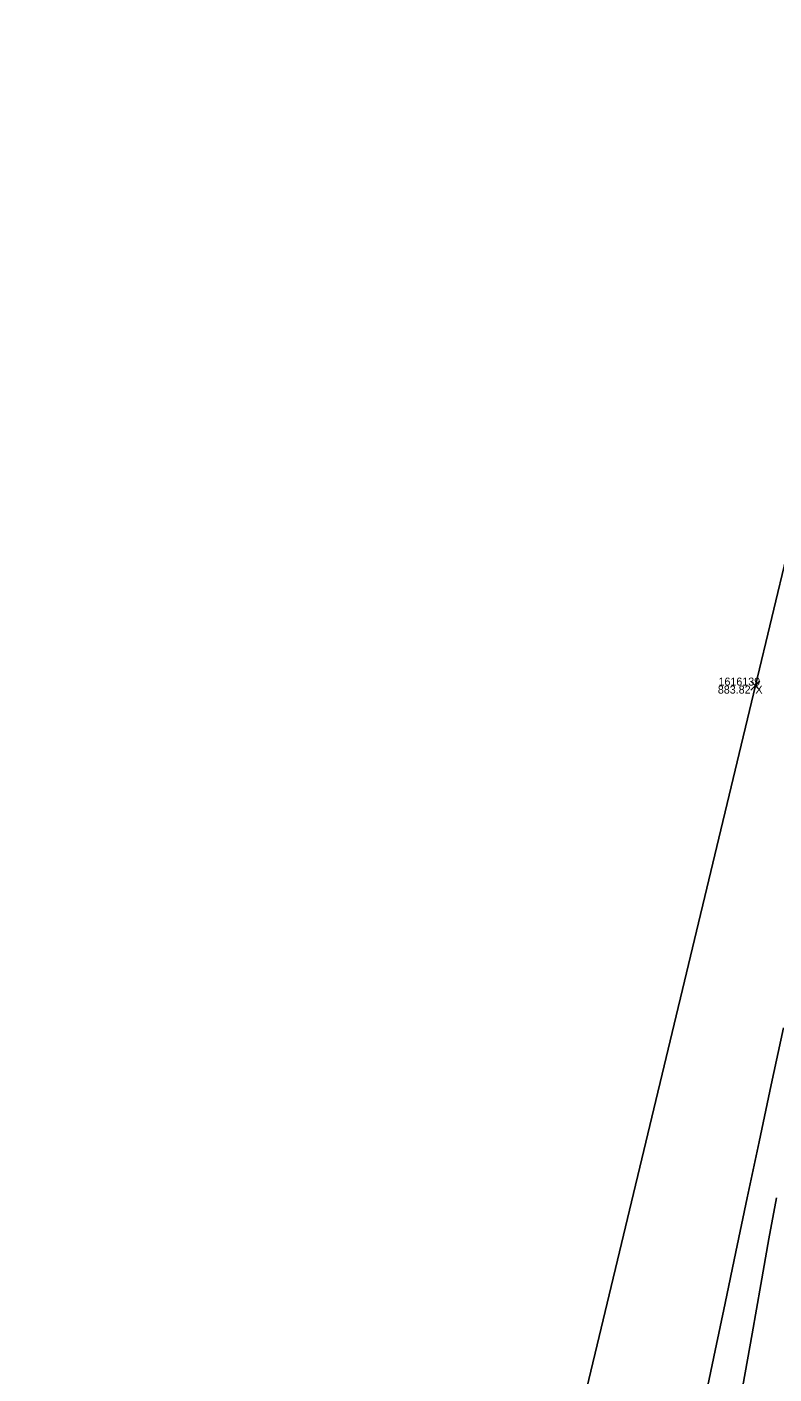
# Model space of a CAD drawing. Extents: x 1957117 to 1971063, y 701601 to 715861.
# Drawn here: x 1963194.5 to 1963227.2, y 705825.2 to 705884.1 of the extents above; entities that cross this region are included whole.
import ezdxf

# ---------------------------------------------------------------- set-up
doc = ezdxf.new("R2010")
doc.units = 0
for name, color, linetype in [('AP_X_Lights', 7, 'Continuous'), ('DT_X_Contour_Minor', 7, 'Continuous'), ('DT_X_TIN_Hull', 7, 'Continuous'), ('HY_X_Water_Edge', 7, 'Continuous'), ('PV_P_Shoulder', 7, 'Continuous'), ('RS_Raster1', 7, 'Continuous'), ('SC_Scratch1', 7, 'Continuous'), ('SC_Shading5', 7, 'Continuous')]:
    doc.layers.add(name, color=color, linetype=linetype)

msp = doc.modelspace()

# ---------------------------------------------------------------- linework, layer by layer
at = {"layer": 'AP_X_Lights'}
for p, q in [((1963226.161, 705855.075), (1963226.549, 705855.465)), ((1963226.161, 705855.465), (1963226.549, 705855.075))]:
    msp.add_line(p, q, dxfattribs=at)
at = {"layer": 'DT_X_Contour_Minor'}
for points in [[(1963224.204, 705824.297), (1963224.596, 705826.181), (1963225.032, 705828.261), (1963225.503, 705830.502), (1963226.001, 705832.864), (1963226.519, 705835.31), (1963227.046, 705837.803), (1963227.577, 705840.305)], [(1963224.204, 705824.297), (1963224.596, 705826.181), (1963225.032, 705828.261), (1963225.503, 705830.502), (1963226.001, 705832.864), (1963226.519, 705835.31), (1963227.046, 705837.803), (1963227.577, 705840.305)], [(1963225.803, 705824.643), (1963226.207, 705826.92), (1963226.591, 705829.079), (1963226.949, 705831.074), (1963227.274, 705832.862)], [(1963225.803, 705824.643), (1963226.207, 705826.92), (1963226.591, 705829.079), (1963226.949, 705831.074), (1963227.274, 705832.862)]]:
    msp.add_lwpolyline(points, dxfattribs=at)
at = {"layer": 'DT_X_TIN_Hull'}
msp.add_lwpolyline([(1963254.734, 705951.873), (1963238.207, 705904.757), (1963226.355, 705855.27), (1963191.43, 705709.793), (1963179.827, 705661.653), (1963168.092, 705612.411), (1963156.438, 705563.606), (1963144.855, 705514.97), (1963136.901, 705465.31), (1963121.943, 705418.117), (1963098.235, 705321.162), (1963062.2, 705175.46), (1963037.999, 705077.244)], dxfattribs=at)
at = {"layer": 'HY_X_Water_Edge'}
msp.add_spline([(1963191.723, 701994.048), (1963062.047, 702441.167), (1962863.491, 703169.356), (1962827.53, 703438.691), (1962823.213, 703537.412), (1962817.962, 703593.874), (1962817.97, 703697.316), (1962828.582, 703804.235), (1962836.461, 703844.734), (1962850.687, 703896.004), (1962867.251, 703938.846), (1962873.848, 703992.355), (1962884.135, 704091.371), (1962891.241, 704140.854), (1962897.382, 704180.529), (1962905.467, 704230.979), (1962943.949, 704328.022), (1962948.537, 704378.842), (1962964.114, 704426.264), (1963004.885, 704570.73), (1963042.054, 704716.522), (1963062.038, 704814.417), (1963072.171, 704860.237), (1963090.023, 704956.798), (1963107.066, 705031.783), (1963133.773, 705105.742), (1963148.685, 705206.74), (1963175.48, 705301.059), (1963191.635, 705353.417), (1963210.988, 705447.286), (1963219.532, 705497.27), (1963230.124, 705549.475), (1963251.052, 705591.159), (1963275.289, 705693.429), (1963292.982, 705784.032), (1963302.841, 705839.645), (1963335.126, 705936.766), (1963359.752, 706046.75), (1963389.133, 706177.299), (1963417.827, 706273.456), (1963475.868, 706451.902), (1963533.782, 706640.53), (1963553.86, 706696.984), (1963580.184, 706715.425), (1963609.172, 706718.73), (1963617.062, 706714.691), (1963619.447, 706694.678), (1963564.282, 706533.07), (1963531.853, 706395.229), (1963434.4, 706006.96), (1963354.09, 705679.186), (1963237.513, 705206.07), (1963167.369, 704892.962), (1963059.145, 704434.176), (1962907.914, 703908.742), (1962877.458, 703703.326), (1962898.357, 703412.121), (1962942.65, 703052.267), (1963048.963, 702674.866), (1963191.468, 702189.666), (1963245.396, 702019.832)], degree=3, dxfattribs=at)
at = {"layer": 'SC_Shading5'}
for points in [[(1963026.912, 704294.121), (1963138.818, 704737.794), (1963251.679, 705213.963), (1963374.306, 705730.111), (1963454.783, 706045.593), (1963517.244, 706296.713), (1963562.763, 706479.256), (1963580.13, 706553.799), (1963589.678, 706586.994)], [(1963609.915, 706579.703), (1963587.283, 706499.153), (1963552.056, 706354.005), (1963480.911, 706069.234), (1963357.401, 705576.869), (1963272.751, 705226.931), (1963210.247, 704956.481), (1963044.97, 704288.881)]]:
    msp.add_spline(points, degree=3, dxfattribs=at)

# ---------------------------------------------------------------- texts
at = {"layer": 'PV_P_Shoulder'}
msp.add_text('883.82', height=0.35, dxfattribs=at).set_placement((1963224.713, 705854.92))
at = {"layer": 'RS_Raster1'}
msp.add_text('1616139', height=0.35, dxfattribs=at).set_placement((1963224.741, 705855.27))
at = {"layer": 'SC_Scratch1'}
msp.add_text('X', height=0.35, dxfattribs=at).set_placement((1963226.355, 705854.92))

doc.saveas('drawing.dxf')
